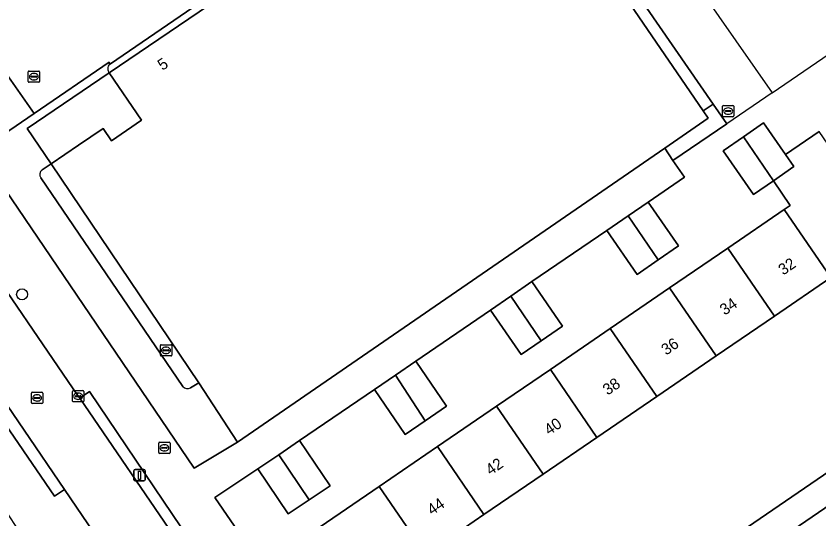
# Model space of a CAD drawing. Extents: x 157445 to 158888, y 383061 to 384688.
# Drawn here: x 158240.1 to 158311.3, y 383618.4 to 383663.1 of the extents above; entities that cross this region are included whole.
import ezdxf

# ---------------------------------------------------------------- set-up
doc = ezdxf.new("R2010")
doc.units = 0
for name, color, linetype in [('IMGEO_Boom', 7, 'Continuous'), ('IMGEO_Erf', 7, 'Continuous'), ('IMGEO_Groenvoorziening', 7, 'Continuous'), ('IMGEO_Hek', 7, 'Continuous'), ('IMGEO_Kolk', 7, 'Continuous'), ('IMGEO_Lichtmast', 7, 'Continuous'), ('IMGEO_Pand', 7, 'Continuous'), ('IMGEO_Pand_nummerreeks', 7, 'Continuous'), ('IMGEO_Rijbaan_lokaal_gesloten', 7, 'Continuous'), ('IMGEO_Rijbaan_lokaal_open', 7, 'Continuous'), ('IMGEO_Rioolput', 7, 'Continuous'), ('IMGEO_Voetpad_gesloten', 7, 'Continuous'), ('IMGEO_Voetpad_open', 7, 'Continuous')]:
    doc.layers.add(name, color=color, linetype=linetype)

msp = doc.modelspace()

# ---------------------------------------------------------------- linework, layer by layer
at = {"layer": 'IMGEO_Boom'}
msp.add_circle((158240.595, 383638.373), 0.489, dxfattribs=at)
at = {"layer": 'IMGEO_Erf'}
for points in [[(158312.339, 383639.861), (158307.336, 383636.441), (158302.176, 383632.913), (158296.907, 383629.31), (158291.59, 383625.675), (158286.825, 383622.417), (158281.574, 383618.826), (158276.402, 383615.29), (158271.175, 383611.716), (158266.03, 383608.194), (158265.971, 383608.001), (158272.753, 383598.283), (158275.269, 383597.397), (158279.276, 383600.145), (158417.27, 383694.62)], [(158283.135, 383682.466), (158301.902, 383655.259), (158303.112, 383653.504), (158298.337, 383650.252), (158299.353, 383648.768), (158296.137, 383646.566), (158298.829, 383642.666), (158297.04, 383641.431), (158295.174, 383640.143), (158292.483, 383644.039), (158285.823, 383639.506), (158288.544, 383635.565), (158286.642, 383634.251), (158284.882, 383633.037), (158282.161, 383636.978), (158275.535, 383632.452), (158278.259, 383628.464), (158276.359, 383627.159), (158274.579, 383625.937), (158271.86, 383629.929), (158265.202, 383625.393), (158267.925, 383621.396), (158266.07, 383620.145), (158264.215, 383618.895), (158261.515, 383622.899), (158257.704, 383620.348), (158261.892, 383614.235)], [(158267.045, 383617.758), (158272.272, 383621.331), (158277.444, 383624.867), (158282.696, 383628.457), (158287.461, 383631.714), (158292.778, 383635.349), (158298.047, 383638.951), (158303.209, 383642.479), (158308.211, 383645.899), (158308.748, 383646.266), (158307.251, 383648.456), (158305.481, 383647.227), (158302.793, 383651.1), (158304.59, 383652.349), (158306.376, 383653.589), (158308.314, 383650.792), (158311.304, 383652.836)]]:
    msp.add_lwpolyline(points, dxfattribs=at)
msp.add_lwpolyline([(158248.333, 383658.017), (158241.047, 383653.085), (158243.176, 383649.959), (158245.595, 383651.608), (158247.781, 383653.099), (158248.525, 383652.008), (158251.191, 383653.826)], close=True, dxfattribs=at)
at = {"layer": 'IMGEO_Groenvoorziening'}
msp.add_lwpolyline([(158301.902, 383655.259), (158301.024, 383654.658), (158301.474, 383654), (158297.608, 383651.339), (158298.337, 383650.252), (158303.112, 383653.504)], close=True, dxfattribs=at)
at = {"layer": 'IMGEO_Hek'}
for points in [[(158281.192, 383704.728), (158278.101, 383702.589), (158275.89, 383701.379), (158294.448, 383674.456), (158307.144, 383656.25), (158303.112, 383653.504)], [(158307.144, 383656.25), (158344.979, 383682.173), (158341.911, 383686.641)], [(158303.112, 383653.504), (158298.337, 383650.252)], [(158298.337, 383650.252), (158297.608, 383651.339)]]:
    msp.add_lwpolyline(points, dxfattribs=at)
at = {"layer": 'IMGEO_Kolk'}
for p, q in [((158245.063, 383628.908), (158245.063, 383629.76)), ((158245.138, 383629.834), (158245.99, 383629.834)), ((158245.322, 383629.328), (158245.322, 383629.34)), ((158245.76, 383629.291), (158245.362, 383629.291)), ((158245.365, 383629.377), (158245.763, 383629.377)), ((158245.551, 383629.614), (158245.576, 383629.614)), ((158245.806, 383629.34), (158245.806, 383629.328)), ((158246.064, 383629.76), (158246.064, 383628.908)), ((158245.99, 383628.834), (158245.138, 383628.834)), ((158245.574, 383629.054), (158245.549, 383629.054)), ((158252.719, 383624.329), (158252.719, 383625.181)), ((158252.794, 383625.255), (158253.646, 383625.255)), ((158253.207, 383625.035), (158253.232, 383625.035)), ((158253.72, 383625.181), (158253.72, 383624.329)), ((158253.646, 383624.255), (158252.794, 383624.255)), ((158252.978, 383624.749), (158252.978, 383624.761)), ((158253.416, 383624.712), (158253.018, 383624.712)), ((158253.021, 383624.798), (158253.419, 383624.798)), ((158253.23, 383624.475), (158253.205, 383624.475)), ((158253.462, 383624.761), (158253.462, 383624.749))]:
    msp.add_line(p, q, dxfattribs=at)
for points in [[(158245.063, 383628.908), (158245.063, 383629.76)], [(158245.138, 383629.834), (158245.99, 383629.834)], [(158246.064, 383629.76), (158246.064, 383628.908)], [(158245.99, 383628.834), (158245.138, 383628.834)], [(158252.719, 383624.329), (158252.719, 383625.181)], [(158252.794, 383625.255), (158253.646, 383625.255)], [(158253.72, 383625.181), (158253.72, 383624.329)], [(158253.646, 383624.255), (158252.794, 383624.255)]]:
    msp.add_lwpolyline(points, dxfattribs=at)
for centre, radius, start, end in [((158245.14, 383629.758), 0.0765, 91.55205, 178.44795), ((158245.14, 383629.758), 0.0765, 91.55205, 178.44795), ((158245.362, 383629.337), 0.0403, 85.87752, 175.75265), ((158245.359, 383629.327), 0.0366, 178.93798, 274.71019), ((158245.763, 383629.334), 0.043, 264.86636, 352.45326), ((158245.767, 383629.339), 0.0386, 1.73085, 96.63898), ((158245.988, 383629.758), 0.0765, 1.55205, 88.44795), ((158245.988, 383629.758), 0.0765, 1.55205, 88.44795), ((158245.14, 383628.91), 0.0765, 181.55205, 268.44795), ((158245.14, 383628.91), 0.0765, 181.55205, 268.44795), ((158245.988, 383628.91), 0.0765, 271.55205, 358.44795), ((158245.988, 383628.91), 0.0765, 271.55205, 358.44795), ((158252.796, 383625.179), 0.0765, 91.55205, 178.44795), ((158252.796, 383625.179), 0.0765, 91.55205, 178.44795), ((158253.644, 383625.179), 0.0765, 1.55205, 88.44795), ((158253.644, 383625.179), 0.0765, 1.55205, 88.44795), ((158252.796, 383624.331), 0.0765, 181.55205, 268.44795), ((158252.796, 383624.331), 0.0765, 181.55205, 268.44795), ((158253.018, 383624.758), 0.0403, 85.87752, 175.75265), ((158253.015, 383624.748), 0.0366, 178.93798, 274.71019), ((158253.419, 383624.755), 0.043, 264.86636, 352.45326), ((158253.423, 383624.76), 0.0386, 1.73085, 96.63898), ((158253.644, 383624.331), 0.0765, 271.55205, 358.44795), ((158253.644, 383624.331), 0.0765, 271.55205, 358.44795)]:
    msp.add_arc(centre, radius, start, end, dxfattribs=at)
for centre, major_axis, ratio, start_param, end_param in [((158245.55, 383629.334), (-0.387, 0.002), 0.722429, 4.712389, 7.853982), ((158245.575, 383629.334), (-0.39, 0.002), 0.717154, 1.570796, 4.712389), ((158253.206, 383624.755), (-0.387, 0.002), 0.722429, 4.712389, 7.853982), ((158253.231, 383624.755), (-0.39, 0.002), 0.717154, 1.570796, 4.712389)]:
    msp.add_ellipse(centre, major_axis=major_axis, ratio=ratio, start_param=start_param, end_param=end_param, dxfattribs=at)
at = {"layer": 'IMGEO_Lichtmast'}
for p, q in [((158250.618, 383622.821), (158251.408, 383622.821)), ((158251.408, 383622.821), (158250.618, 383622.821)), ((158250.518, 383621.921), (158250.518, 383622.721)), ((158250.518, 383622.721), (158250.518, 383621.921)), ((158251.508, 383622.721), (158251.508, 383621.921)), ((158251.508, 383621.921), (158251.508, 383622.721)), ((158251.408, 383621.821), (158250.618, 383621.821)), ((158250.618, 383621.821), (158251.408, 383621.821))]:
    msp.add_line(p, q, dxfattribs=at)
msp.add_lwpolyline([(158250.938, 383622.696), (158251.088, 383622.696), (158251.088, 383621.946), (158250.938, 383621.946), (158250.938, 383622.696)], dxfattribs=at)
for centre, start, end in [((158250.618, 383622.721), 90, 180), ((158250.618, 383622.721), 90, 180), ((158251.408, 383622.721), 0, 90), ((158251.408, 383622.721), 360, 90), ((158250.618, 383621.921), 180, 270), ((158250.618, 383621.921), 180, 270), ((158251.408, 383621.921), 270, 0), ((158251.408, 383621.921), 270, 0)]:
    msp.add_arc(centre, 0.1, start, end, dxfattribs=at)
at = {"layer": 'IMGEO_Pand'}
for points in [[(158301.474, 383654), (158301.024, 383654.658), (158282.738, 383681.399), (158248.333, 383658.017), (158251.191, 383653.826), (158248.525, 383652.008), (158247.781, 383653.099), (158245.595, 383651.608), (158243.176, 383649.959), (158256.289, 383630.536), (158259.719, 383625.262), (158297.608, 383651.339)], [(158306.376, 383653.589), (158304.59, 383652.349), (158307.251, 383648.456), (158309.064, 383649.715), (158308.314, 383650.792)], [(158313.551, 383649.549), (158311.304, 383652.836), (158308.314, 383650.792), (158309.064, 383649.715), (158307.251, 383648.456), (158308.748, 383646.266), (158308.211, 383645.899), (158312.339, 383639.861), (158317.678, 383643.512)], [(158304.59, 383652.349), (158302.793, 383651.1), (158305.481, 383647.227), (158307.251, 383648.456)], [(158297.04, 383641.431), (158298.829, 383642.666), (158296.137, 383646.566), (158294.374, 383645.347)], [(158303.209, 383642.479), (158307.336, 383636.441), (158312.339, 383639.861), (158308.211, 383645.899)], [(158297.04, 383641.431), (158294.374, 383645.347), (158292.483, 383644.039), (158295.174, 383640.143)], [(158302.176, 383632.913), (158307.336, 383636.441), (158303.209, 383642.479), (158298.047, 383638.951)], [(158283.969, 383638.226), (158286.642, 383634.251), (158288.544, 383635.565), (158285.823, 383639.506)], [(158302.176, 383632.913), (158298.047, 383638.951), (158292.778, 383635.349), (158296.907, 383629.31)], [(158283.969, 383638.226), (158282.161, 383636.978), (158284.882, 383633.037), (158286.642, 383634.251)], [(158296.907, 383629.31), (158292.778, 383635.349), (158287.461, 383631.714), (158291.59, 383625.675)], [(158276.359, 383627.159), (158278.259, 383628.464), (158275.535, 383632.452), (158273.721, 383631.207)], [(158291.59, 383625.675), (158287.461, 383631.714), (158282.696, 383628.457), (158286.825, 383622.417)], [(158276.359, 383627.159), (158273.721, 383631.207), (158271.86, 383629.929), (158274.579, 383625.937)], [(158286.825, 383622.417), (158282.696, 383628.457), (158277.444, 383624.867), (158281.574, 383618.826)], [(158263.359, 383624.146), (158266.07, 383620.145), (158267.925, 383621.396), (158265.202, 383625.393)], [(158272.272, 383621.331), (158276.402, 383615.29), (158281.574, 383618.826), (158277.444, 383624.867)], [(158263.359, 383624.146), (158261.515, 383622.899), (158264.215, 383618.895), (158266.07, 383620.145)], [(158272.272, 383621.331), (158267.045, 383617.758), (158271.175, 383611.716), (158276.402, 383615.29)]]:
    msp.add_lwpolyline(points, close=True, dxfattribs=at)
at = {"layer": 'IMGEO_Rijbaan_lokaal_gesloten'}
msp.add_lwpolyline([(158231.887, 383668.297), (158239.231, 383657.571), (158239.395, 383657.688), (158241.668, 383654.423), (158248.315, 383658.971), (158248.368, 383658.778), (158248.432, 383658.827), (158260.795, 383667.305)], dxfattribs=at)
at = {"layer": 'IMGEO_Rijbaan_lokaal_open'}
msp.add_lwpolyline([(158212.683, 383693.665), (158200.413, 383685.484), (158204.279, 383679.815), (158208.074, 383674.21), (158214.464, 383664.841), (158234.352, 383635.679), (158237.164, 383631.582), (158244.36, 383621.051), (158246.999, 383617.179), (158249.746, 383613.209), (158254.454, 383616.371), (158245.709, 383629.148), (158245.564, 383629.334), (158236.121, 383643.187), (158224.589, 383660.087)], dxfattribs=at)
msp.add_lwpolyline([(158402.125, 383675.244), (158402.165, 383675.271), (158411.426, 383681.568), (158421.659, 383688.498), (158418.79, 383692.748), (158399.958, 383679.742), (158399.87, 383679.681), (158396.818, 383677.592), (158291.408, 383605.439), (158275.823, 383594.75), (158278.623, 383590.71), (158296.72, 383603.094), (158306.706, 383609.901), (158309.83, 383612.03), (158333.171, 383627.939), (158333.825, 383628.385), (158341.507, 383633.663), (158359.407, 383645.96), (158361.016, 383647.069), (158363.977, 383649.11), (158390.1, 383666.952), (158401.945, 383675.147)], close=True, dxfattribs=at)
at = {"layer": 'IMGEO_Rioolput'}
for p, q in [((158241.146, 383657.263), (158241.146, 383658.115)), ((158241.221, 383658.189), (158242.073, 383658.189)), ((158241.405, 383657.683), (158241.405, 383657.695)), ((158241.448, 383657.732), (158241.846, 383657.732)), ((158241.634, 383657.969), (158241.659, 383657.969)), ((158241.889, 383657.695), (158241.889, 383657.683)), ((158242.147, 383658.115), (158242.147, 383657.263)), ((158242.073, 383657.189), (158241.221, 383657.189)), ((158241.843, 383657.646), (158241.445, 383657.646)), ((158241.657, 383657.409), (158241.632, 383657.409)), ((158302.738, 383654.21), (158302.738, 383655.062)), ((158302.813, 383655.136), (158303.665, 383655.136)), ((158303.226, 383654.916), (158303.251, 383654.916)), ((158303.739, 383655.062), (158303.739, 383654.21)), ((158303.665, 383654.136), (158302.813, 383654.136)), ((158302.997, 383654.63), (158302.997, 383654.642)), ((158303.435, 383654.593), (158303.037, 383654.593)), ((158303.04, 383654.679), (158303.438, 383654.679)), ((158303.249, 383654.356), (158303.224, 383654.356)), ((158303.481, 383654.642), (158303.481, 383654.63)), ((158252.865, 383632.982), (158252.865, 383633.834)), ((158252.94, 383633.908), (158253.792, 383633.908)), ((158253.353, 383633.688), (158253.378, 383633.688)), ((158253.866, 383633.834), (158253.866, 383632.982)), ((158253.792, 383632.908), (158252.94, 383632.908)), ((158253.124, 383633.402), (158253.124, 383633.414)), ((158253.562, 383633.365), (158253.164, 383633.365)), ((158253.167, 383633.451), (158253.565, 383633.451)), ((158253.376, 383633.128), (158253.351, 383633.128)), ((158253.608, 383633.414), (158253.608, 383633.402)), ((158241.422, 383628.757), (158241.422, 383629.609)), ((158241.497, 383629.683), (158242.349, 383629.683)), ((158241.724, 383629.226), (158242.122, 383629.226)), ((158241.91, 383629.463), (158241.935, 383629.463)), ((158242.423, 383629.609), (158242.423, 383628.757)), ((158242.349, 383628.683), (158241.497, 383628.683)), ((158241.681, 383629.177), (158241.681, 383629.189)), ((158242.119, 383629.14), (158241.721, 383629.14)), ((158241.933, 383628.903), (158241.908, 383628.903)), ((158242.165, 383629.189), (158242.165, 383629.177))]:
    msp.add_line(p, q, dxfattribs=at)
for points in [[(158241.146, 383657.263), (158241.146, 383658.115)], [(158241.221, 383658.189), (158242.073, 383658.189)], [(158242.147, 383658.115), (158242.147, 383657.263)], [(158242.073, 383657.189), (158241.221, 383657.189)], [(158302.738, 383654.21), (158302.738, 383655.062)], [(158302.813, 383655.136), (158303.665, 383655.136)], [(158303.739, 383655.062), (158303.739, 383654.21)], [(158303.665, 383654.136), (158302.813, 383654.136)], [(158252.865, 383632.982), (158252.865, 383633.834)], [(158252.94, 383633.908), (158253.792, 383633.908)], [(158253.866, 383633.834), (158253.866, 383632.982)], [(158253.792, 383632.908), (158252.94, 383632.908)], [(158241.422, 383628.757), (158241.422, 383629.609)], [(158241.497, 383629.683), (158242.349, 383629.683)], [(158242.423, 383629.609), (158242.423, 383628.757)], [(158242.349, 383628.683), (158241.497, 383628.683)]]:
    msp.add_lwpolyline(points, dxfattribs=at)
for centre, radius, start, end in [((158241.223, 383658.113), 0.0765, 91.55205, 178.44795), ((158241.223, 383658.113), 0.0765, 91.55205, 178.44795), ((158241.445, 383657.692), 0.0403, 85.87752, 175.75265), ((158241.85, 383657.694), 0.0386, 1.73085, 96.63898), ((158242.071, 383658.113), 0.0765, 1.55205, 88.44795), ((158242.071, 383658.113), 0.0765, 1.55205, 88.44795), ((158241.223, 383657.265), 0.0765, 181.55205, 268.44795), ((158241.223, 383657.265), 0.0765, 181.55205, 268.44795), ((158241.442, 383657.682), 0.0366, 178.93798, 274.71019), ((158241.846, 383657.689), 0.043, 264.86636, 352.45326), ((158242.071, 383657.265), 0.0765, 271.55205, 358.44795), ((158242.071, 383657.265), 0.0765, 271.55205, 358.44795), ((158302.815, 383655.06), 0.0765, 91.55205, 178.44795), ((158302.815, 383655.06), 0.0765, 91.55205, 178.44795), ((158303.663, 383655.06), 0.0765, 1.55205, 88.44795), ((158303.663, 383655.06), 0.0765, 1.55205, 88.44795), ((158302.815, 383654.212), 0.0765, 181.55205, 268.44795), ((158302.815, 383654.212), 0.0765, 181.55205, 268.44795), ((158303.037, 383654.639), 0.0403, 85.87752, 175.75265), ((158303.034, 383654.629), 0.0366, 178.93798, 274.71019), ((158303.438, 383654.636), 0.043, 264.86636, 352.45326), ((158303.442, 383654.641), 0.0386, 1.73085, 96.63898), ((158303.663, 383654.212), 0.0765, 271.55205, 358.44795), ((158303.663, 383654.212), 0.0765, 271.55205, 358.44795), ((158252.942, 383633.832), 0.0765, 91.55205, 178.44795), ((158252.942, 383633.832), 0.0765, 91.55205, 178.44795), ((158253.79, 383633.832), 0.0765, 1.55205, 88.44795), ((158253.79, 383633.832), 0.0765, 1.55205, 88.44795), ((158252.942, 383632.984), 0.0765, 181.55205, 268.44795), ((158252.942, 383632.984), 0.0765, 181.55205, 268.44795), ((158253.164, 383633.411), 0.0403, 85.87752, 175.75265), ((158253.161, 383633.401), 0.0366, 178.93798, 274.71019), ((158253.565, 383633.408), 0.043, 264.86636, 352.45326), ((158253.569, 383633.413), 0.0386, 1.73085, 96.63898), ((158253.79, 383632.984), 0.0765, 271.55205, 358.44795), ((158253.79, 383632.984), 0.0765, 271.55205, 358.44795), ((158241.499, 383629.607), 0.0765, 91.55205, 178.44795), ((158241.499, 383629.607), 0.0765, 91.55205, 178.44795), ((158241.721, 383629.186), 0.0403, 85.87752, 175.75265), ((158242.126, 383629.188), 0.0386, 1.73085, 96.63898), ((158242.347, 383629.607), 0.0765, 1.55205, 88.44795), ((158242.347, 383629.607), 0.0765, 1.55205, 88.44795), ((158241.499, 383628.759), 0.0765, 181.55205, 268.44795), ((158241.499, 383628.759), 0.0765, 181.55205, 268.44795), ((158241.718, 383629.176), 0.0366, 178.93798, 274.71019), ((158242.122, 383629.183), 0.043, 264.86636, 352.45326), ((158242.347, 383628.759), 0.0765, 271.55205, 358.44795), ((158242.347, 383628.759), 0.0765, 271.55205, 358.44795)]:
    msp.add_arc(centre, radius, start, end, dxfattribs=at)
for centre, major_axis, ratio, start_param, end_param in [((158241.633, 383657.689), (-0.387, 0.002), 0.722429, 4.712389, 7.853982), ((158241.658, 383657.689), (-0.39, 0.002), 0.717154, 1.570796, 4.712389), ((158303.225, 383654.636), (-0.387, 0.002), 0.722429, 4.712389, 7.853982), ((158303.25, 383654.636), (-0.39, 0.002), 0.717154, 1.570796, 4.712389), ((158253.352, 383633.408), (-0.387, 0.002), 0.722429, 4.712389, 7.853982), ((158253.377, 383633.408), (-0.39, 0.002), 0.717154, 1.570796, 4.712389), ((158241.909, 383629.183), (-0.387, 0.002), 0.722429, 4.712389, 7.853982), ((158241.934, 383629.183), (-0.39, 0.002), 0.717154, 1.570796, 4.712389)]:
    msp.add_ellipse(centre, major_axis=major_axis, ratio=ratio, start_param=start_param, end_param=end_param, dxfattribs=at)
at = {"layer": 'IMGEO_Voetpad_gesloten'}
msp.add_lwpolyline([(158245.709, 383629.148), (158254.454, 383616.371), (158256.439, 383613.471), (158257.189, 383614.033), (158246.567, 383629.75)], close=True, dxfattribs=at)
at = {"layer": 'IMGEO_Voetpad_open'}
for points in [[(158396.818, 383677.592), (158396.225, 383678.458), (158399.365, 383680.608), (158399.958, 383679.742), (158418.79, 383692.748), (158417.27, 383694.62), (158279.276, 383600.145), (158275.269, 383597.397), (158272.753, 383598.283), (158275.305, 383594.395), (158275.823, 383594.75), (158291.408, 383605.439)], [(158244.36, 383621.051), (158237.164, 383631.582), (158236.284, 383630.945), (158243.465, 383620.474)]]:
    msp.add_lwpolyline(points, close=True, dxfattribs=at)
for points in [[(158282.738, 383681.399), (158301.024, 383654.658), (158301.902, 383655.259), (158283.135, 383682.466), (158282.405, 383681.916), (158280.477, 383680.616), (158260.795, 383667.305), (158248.432, 383658.827), (158248.368, 383658.778)], [(158248.333, 383658.017), (158282.738, 383681.399)], [(158210.568, 383680.576), (158210.773, 383680.301), (158214.72, 383674.526), (158224.589, 383660.087), (158236.121, 383643.187), (158245.564, 383629.334), (158245.709, 383629.148), (158246.567, 383629.75), (158257.189, 383614.033), (158256.439, 383613.471), (158257.329, 383612.17)], [(158248.368, 383658.778), (158248.315, 383658.971), (158241.668, 383654.423), (158236.752, 383651.09), (158255.866, 383622.943), (158259.719, 383625.262), (158256.289, 383630.536), (158255.531, 383630.094)], [(158243.176, 383649.959), (158241.047, 383653.085), (158248.333, 383658.017)], [(158261.892, 383614.235), (158257.704, 383620.348), (158261.515, 383622.899), (158263.359, 383624.146), (158265.202, 383625.393), (158271.86, 383629.929), (158273.721, 383631.207), (158275.535, 383632.452), (158282.161, 383636.978), (158283.969, 383638.226), (158285.823, 383639.506), (158292.483, 383644.039), (158294.374, 383645.347), (158296.137, 383646.566), (158299.353, 383648.768), (158298.337, 383650.252), (158297.608, 383651.339), (158259.719, 383625.262), (158255.866, 383622.943), (158236.752, 383651.09), (158241.668, 383654.423), (158239.395, 383657.688)], [(158243.176, 383649.959), (158242.366, 383649.411)], [(158242.366, 383649.411), (158243.176, 383649.959)], [(158255.531, 383630.094), (158256.289, 383630.536), (158243.176, 383649.959)], [(158242.25, 383648.704), (158254.869, 383630.19)], [(158254.869, 383630.19), (158242.25, 383648.704)], [(158246.999, 383617.179), (158244.36, 383621.051), (158243.465, 383620.474), (158236.284, 383630.945), (158234.717, 383625.799), (158237.929, 383620.937), (158241.491, 383615.546), (158253.203, 383598.26), (158253.341, 383598.153), (158256.385, 383593.609), (158256.493, 383593.672), (158259.462, 383589.365), (158259.632, 383589.105), (158260.521, 383587.747), (158260.646, 383587.833), (158261.412, 383588.358), (158286.103, 383552.281), (158287.042, 383550.909), (158313.103, 383512.83)]]:
    msp.add_lwpolyline(points, dxfattribs=at)
for centre, radius, start, end in [((158248.721, 383658.38), 0.531, 131.57267, 223.16074), ((158248.721, 383658.38), 0.531, 131.57267, 223.16074), ((158242.698, 383648.994), 0.533, 128.46919, 212.89541), ((158242.698, 383648.994), 0.533, 128.46919, 212.89541), ((158255.248, 383630.476), 0.475, 217.0004, 306.49713), ((158255.248, 383630.476), 0.475, 217.0004, 306.49713)]:
    msp.add_arc(centre, radius, start, end, dxfattribs=at)

# ---------------------------------------------------------------- texts
at = {"layer": 'IMGEO_Pand_nummerreeks'}
for s, rotation, p in [('5', 34.19985, (158253.044, 383658.196)), ('32', 34.36173, (158308.117, 383640.028)), ('34', 34.36173, (158302.926, 383636.478)), ('36', 34.36173, (158297.733, 383632.928)), ('38', 34.36173, (158292.543, 383629.379)), ('40', 34.36173, (158287.351, 383625.829)), ('42', 34.36173, (158282.153, 383622.276)), ('44', 34.36173, (158276.962, 383618.726))]:
    msp.add_text(s, height=1, rotation=rotation, dxfattribs=at).set_placement(p)

doc.saveas('drawing.dxf')
